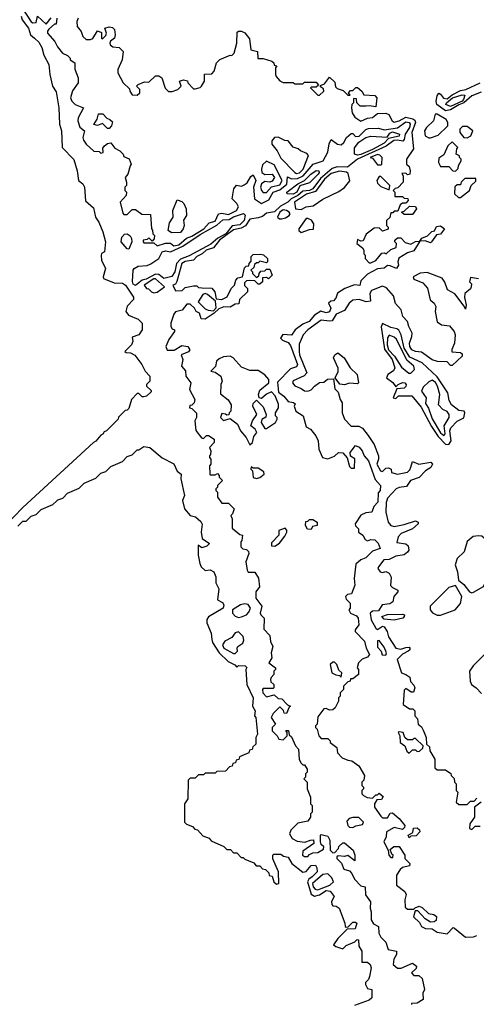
# Model space of a CAD drawing. Extents: x 2889633 to 3052318, y 540750 to 918690.
# Tile 609 of 656: x 2978506 to 2981261, y 845135 to 851076. Entities that reach past the tile are written whole.
import ezdxf

# ---------------------------------------------------------------- set-up
doc = ezdxf.new("R2010")
doc.units = 0

msp = doc.modelspace()

# ---------------------------------------------------------------- linework, layer by layer
at = {"layer": '0CON02XD'}
for points in [[(2978514.2, 851155), (2978575, 851063.3), (2978585, 851057.5), (2978605, 851060), (2978612.5, 851097.5), (2978665, 851050), (2978695, 851087.5)], [(2978515, 851097.5), (2978521.2, 851075), (2978558, 851025), (2978571.2, 850985), (2978594.4, 850964.4), (2978620.3, 850940.3), (2978638.9, 850908.9), (2978651.2, 850861.2), (2978681.2, 850805), (2978686.7, 850745), (2978703.8, 850675), (2978725, 850640), (2978742, 850545), (2978745.8, 850445), (2978757.5, 850405), (2978761.2, 850305), (2978831.7, 850231.7), (2978852.5, 850165), (2978860, 850105), (2978887.5, 850085), (2978896.4, 850066.4), (2978903, 849983), (2978950.7, 849940.7), (2978963.3, 849885), (2978983.3, 849855), (2979006.4, 849796.4), (2979022.5, 849735), (2979017.5, 849675), (2979000, 849665), (2978997, 849653), (2978998.8, 849625), (2979022.5, 849575), (2979008.8, 849525), (2979011.2, 849515), (2979075, 849488.6), (2979125.9, 849485.9), (2979143.9, 849473.9), (2979177, 849427), (2979191.7, 849401.7), (2979191.7, 849388.3), (2979155, 849346.7), (2979145.8, 849315), (2979162.8, 849292.8), (2979219.8, 849269.8), (2979243.8, 849245), (2979244.2, 849205), (2979224.5, 849175.5), (2979185, 849160), (2979187.5, 849135), (2979180, 849115), (2979140, 849075), (2979148.3, 849068.3), (2979175, 849066.7), (2979201.4, 849051.4), (2979242.5, 848995), (2979262.5, 848955), (2979290, 848925), (2979290, 848895), (2979270, 848875), (2979270, 848865), (2979298.3, 848838.3), (2979298.3, 848831.7), (2979270, 848805), (2979255, 848800), (2979245, 848800), (2979225, 848820), (2979215, 848820), (2979180, 848785), (2979165, 848730), (2979155, 848720), (2979141.7, 848718.3), (2979101.7, 848678.3), (2979100, 848665), (2979030, 848595), (2979015, 848590), (2979007.5, 848575), (2978995, 848570), (2978965, 848532.5), (2978950, 848525), (2978525, 848132.5), (2978415, 848020)], [(2978730, 851085), (2978725, 851050), (2978715, 851050), (2978681.7, 851018.3), (2978672.5, 851007.5), (2978672.5, 850995), (2978717.5, 850945), (2978733, 850913), (2978763.6, 850873.6), (2978795, 850860), (2978810, 850845), (2978810, 850835), (2978837.5, 850815), (2978838.3, 850778.3), (2978857.5, 850725), (2978857.5, 850695), (2978823.3, 850646.7), (2978812.5, 850605), (2978820, 850585), (2978840, 850565), (2978890, 850545), (2978858, 850485), (2978855.6, 850465), (2978868.1, 850428.1), (2978896, 850406), (2978886.2, 850365), (2978890.3, 850350.3), (2978905.8, 850325.8), (2978953.6, 850283.6), (2978985, 850280), (2978995, 850270), (2979010, 850275), (2979008.3, 850301.7), (2979017.5, 850315), (2979035, 850330), (2979055, 850332.5), (2979080.7, 850300.7), (2979110, 850285), (2979130, 850265), (2979135, 850250), (2979166.4, 850236.4), (2979177.5, 850205), (2979172.5, 850195), (2979157.5, 850145), (2979142.5, 850125), (2979150, 850095), (2979150, 850075), (2979140, 850065), (2979140, 850045), (2979150, 850035), (2979147.5, 850015), (2979112.5, 849975), (2979128.3, 849908.3), (2979135, 849900), (2979155, 849900), (2979185, 849930), (2979205, 849930), (2979243, 849903), (2979295, 849900), (2979300, 849815), (2979307, 849807), (2979310, 849785), (2979320, 849775), (2979317, 849753), (2979305, 849740), (2979285, 849760), (2979275, 849750), (2979250, 849745), (2979250, 849735), (2979255, 849730), (2979315, 849730), (2979335, 849712.5), (2979385, 849727.5), (2979415, 849727.5), (2979435, 849712), (2979465, 849717.1), (2979512.5, 849757.5), (2979545, 849769.2), (2979616.2, 849815), (2979649.3, 849850.7), (2979685, 849860), (2979705.9, 849904.1), (2979725, 849908), (2979765, 849900.8), (2979813.3, 849925), (2979826.4, 849946.4), (2979816.4, 849966.4), (2979787.5, 849995), (2979797.5, 850055), (2979813, 850077), (2979845, 850072.5), (2979860.7, 850079.3), (2979878, 850092), (2979900.7, 850129.3), (2979915, 850140), (2979930, 850105), (2979916.2, 850065), (2979922.5, 849995), (2979965, 849966.2), (2980009.7, 849990.3), (2980035, 850036), (2980075, 850050), (2980117, 850083), (2980121.7, 850128.3), (2980146.4, 850116.4), (2980181.7, 850118.3), (2980215.4, 850134.6), (2980276.7, 850205), (2980336.7, 850225), (2980365, 850277.5), (2980372.9, 850327.1), (2980385, 850352.5), (2980422.5, 850325), (2980445, 850321.2), (2980462.5, 850335), (2980477.5, 850365), (2980505, 850390), (2980515, 850390), (2980532, 850372), (2980555, 850372.5), (2980595, 850413.3), (2980610.7, 850419.3), (2980671.7, 850421.7), (2980705, 850412), (2980785, 850424.2), (2980835, 850459.4), (2980856, 850455), (2980861.4, 850445), (2980858.5, 850425), (2980831.9, 850385), (2980825.7, 850354.3), (2980817, 850343), (2980785, 850349.5), (2980763.4, 850346.6), (2980717.2, 850312.8), (2980544.6, 850235.4), (2980484.5, 850185.5), (2980422.1, 850187.9), (2980390.7, 850179.3), (2980321.3, 850118.7), (2980275.3, 850054.7), (2980255, 850045.6), (2980215, 850042.2), (2980184, 850016), (2980143.7, 849996.3), (2980124.3, 849975.7), (2980079.3, 849950.7), (2980042.4, 849917.6), (2979995, 849908), (2979970.5, 849889.5), (2979945, 849880), (2979895, 849872), (2979867.5, 849832.5), (2979841.9, 849818.1), (2979795, 849808.6), (2979710.6, 849745), (2979675, 849700), (2979630, 849685), (2979607.5, 849662.5), (2979575, 849648), (2979554.2, 849625.8), (2979503.2, 849616.8), (2979484, 849605), (2979453.8, 849496.2), (2979445, 849480), (2979430, 849475), (2979445, 849440), (2979487, 849443), (2979505, 849460), (2979555, 849470), (2979575, 849470), (2979585, 849460), (2979605, 849457.5), (2979665, 849456.7), (2979683.3, 849435), (2979691.7, 849391.7), (2979725, 849387.5), (2979757.5, 849405), (2979782.5, 849455), (2979802.5, 849475), (2979810, 849505), (2979821.7, 849518.3), (2979850, 849525), (2979861.7, 849578.3), (2979871.7, 849588.3), (2979888.3, 849591.7), (2979890, 849605), (2979901.7, 849618.3), (2979901.7, 849648.3), (2979915, 849660), (2979961.7, 849661.7), (2979977.5, 849657.5), (2980000, 849635), (2980000, 849615), (2979995, 849610), (2979955, 849620), (2979945, 849610), (2979935, 849610), (2979921.7, 849598.3), (2979918.3, 849581.7), (2979900, 849565), (2979910, 849555), (2979910, 849545), (2979935, 849520), (2979948.3, 849531.7), (2979950, 849545), (2979961.7, 849558.3), (2979985, 849560), (2979995, 849570), (2980015, 849570), (2980030, 849535), (2980007, 849513), (2979995, 849520), (2979971.7, 849518.3), (2979970, 849495), (2979955, 849480), (2979945, 849480), (2979931.7, 849491.7), (2979925, 849500), (2979895, 849502.5), (2979875, 849500), (2979861.7, 849488.3), (2979861.7, 849471.7), (2979880, 849455), (2979880, 849435), (2979831.7, 849388.3), (2979828.3, 849361.7), (2979805, 849360), (2979775, 849342.5), (2979737, 849343), (2979708.3, 849331.7), (2979680, 849305), (2979625, 849270), (2979601.7, 849271.7), (2979590, 849305), (2979570, 849315), (2979560, 849335), (2979535, 849360), (2979515, 849360), (2979486.1, 849323.9), (2979445, 849312.5), (2979435, 849300), (2979417.5, 849245), (2979417.5, 849225), (2979425, 849210), (2979440, 849205), (2979440, 849195), (2979405, 849147.5), (2979387.5, 849105), (2979395, 849082.5), (2979437, 849083), (2979485, 849110), (2979520, 849105), (2979532.5, 849085), (2979525, 849072.5), (2979480, 849055), (2979490, 849025), (2979482.5, 848985), (2979507, 848957), (2979507.5, 848925), (2979537.5, 848885), (2979530, 848845), (2979562.5, 848785), (2979557.5, 848765), (2979545, 848750), (2979531.7, 848748.3), (2979530, 848735), (2979545, 848730), (2979571.7, 848701.7), (2979572.5, 848675), (2979562.5, 848655), (2979568.3, 848598.3), (2979603, 848553), (2979615, 848550), (2979633, 848567), (2979645, 848567.5), (2979680, 848545), (2979680, 848525), (2979650, 848495), (2979660, 848475), (2979657, 848453), (2979650, 848445), (2979650, 848435), (2979660, 848425), (2979660, 848395), (2979650, 848385), (2979652.5, 848335), (2979655, 848330), (2979685, 848330), (2979698.3, 848338.3), (2979710, 848325), (2979710, 848315), (2979730, 848295), (2979700, 848265), (2979700, 848255), (2979690, 848245), (2979690, 848235), (2979700, 848225), (2979700, 848195), (2979725, 848160), (2979765, 848160), (2979800, 848125), (2979790, 848095), (2979780, 848085), (2979787.5, 848065), (2979788.3, 848008.3), (2979835, 847970), (2979850, 847965), (2979847, 847933), (2979840, 847925), (2979840, 847895), (2979853, 847883), (2979875, 847880), (2979887, 847867), (2979887.5, 847855), (2979870, 847805), (2979877.5, 847755), (2979885, 847742.5), (2979925, 847742.5), (2979946.4, 847706.4), (2979952.5, 847655), (2979930, 847625), (2979930, 847585), (2979967, 847537), (2979957.5, 847495), (2979960, 847485), (2979980, 847465), (2979978.3, 847398.3), (2980015, 847360), (2980020, 847325), (2980032.5, 847295), (2980022.5, 847255), (2980027.5, 847225), (2980010, 847195), (2980050, 847165), (2980050, 847155), (2980040, 847145), (2980040, 847125), (2980023, 847107), (2980020, 847095), (2980021.7, 847081.7), (2980040, 847065), (2980040, 847045), (2980035, 847040), (2979975, 847040), (2979970, 847035), (2979972.5, 847015), (2979995, 846990), (2980041.7, 847001.7), (2980065, 846980), (2980088.3, 846978.3), (2980121.7, 846941.7), (2980140, 846935), (2980131.7, 846928.3), (2980115, 846890), (2980101.7, 846891.7), (2980098.3, 846908.3), (2980075, 846930), (2980035, 846890), (2980022.5, 846865), (2980050, 846825), (2980030, 846805), (2980030, 846785), (2980060, 846755), (2980070, 846735), (2980095, 846730), (2980120, 846755), (2980120, 846775), (2980111.7, 846788.3), (2980128.3, 846788.3), (2980131.7, 846761.7), (2980145, 846750), (2980170, 846695), (2980187.5, 846675), (2980193, 846613), (2980205, 846590), (2980215, 846580), (2980225, 846580), (2980240, 846555), (2980240, 846535), (2980230, 846525), (2980230, 846505), (2980220, 846495), (2980240, 846475), (2980240, 846435), (2980260, 846385), (2980260, 846345), (2980270, 846335), (2980270, 846295), (2980260, 846285), (2980260, 846265), (2980245, 846240), (2980185, 846227.5), (2980141.2, 846185), (2980134.1, 846164.1), (2980150, 846135), (2980179.5, 846119.5), (2980226.2, 846113.8), (2980260, 846125)], [(2978857.5, 851085), (2978850, 851065), (2978853.3, 851035), (2978877.5, 851005), (2978887.5, 850975), (2978907, 850957), (2978933, 850957), (2978946.4, 850963.6), (2978975, 851010), (2978998.3, 850998.3), (2979000, 850965), (2979005, 850960), (2979025, 850980), (2979030, 850995), (2979020, 851025), (2979045, 851032.5), (2979065, 851030), (2979077, 851017), (2979082.5, 850985), (2979077.5, 850965), (2979053.6, 850946.4), (2979050, 850935), (2979052.5, 850925), (2979067, 850913), (2979105, 850907.5), (2979130, 850885), (2979123.3, 850835), (2979097.5, 850775), (2979097.5, 850755), (2979130, 850695), (2979168.3, 850658.3), (2979170, 850645), (2979185, 850622.5), (2979215, 850620), (2979230, 850635), (2979230, 850655), (2979210, 850675), (2979220, 850685), (2979258.3, 850701.7), (2979285, 850700), (2979325, 850737.5), (2979345, 850737.5), (2979362.5, 850725), (2979383, 850663), (2979403, 850643), (2979426.4, 850643.6), (2979460, 850655), (2979480, 850675), (2979470, 850705), (2979495, 850712.5), (2979518.3, 850708.3), (2979520, 850695), (2979555, 850660), (2979565, 850660), (2979595, 850667.5), (2979602.5, 850675), (2979620, 850705), (2979621.7, 850748.3), (2979665, 850750), (2979680, 850765), (2979693.3, 850815), (2979713.6, 850836.4), (2979775, 850862.5), (2979785, 850860), (2979800, 850875), (2979816.7, 850935), (2979818.3, 851001.7), (2979825, 851007.5), (2979845, 851007.5), (2979865, 850997.5), (2979891.7, 850961.7), (2979900, 850895), (2979940, 850885), (2979941.7, 850841.7), (2979975, 850842.5), (2980026.4, 850826.4), (2980040, 850815), (2980041.7, 850801.7), (2980058.3, 850798.3), (2980050, 850785), (2980050, 850745), (2980053, 850733), (2980075, 850707.5), (2980095, 850697.5), (2980155, 850697.5), (2980165, 850690), (2980215, 850690), (2980225, 850700), (2980295, 850700), (2980308.3, 850681.7), (2980295, 850670), (2980265, 850670), (2980260, 850665), (2980305, 850620), (2980315, 850620), (2980340, 850645), (2980338.3, 850658.3), (2980321.7, 850671.7), (2980321.7, 850678.3), (2980345, 850690), (2980375, 850730), (2980408.3, 850698.3), (2980411.7, 850671.7), (2980421.7, 850661.7), (2980458.3, 850648.3), (2980485, 850620), (2980500, 850620), (2980490, 850635), (2980501.7, 850648.3), (2980515, 850650), (2980535, 850667.5), (2980545, 850667.5), (2980570, 850645), (2980583, 850623), (2980648.3, 850618.3), (2980660, 850605), (2980655, 850550), (2980616.7, 850556.7), (2980596.1, 850553.9), (2980560, 850555), (2980540, 850575), (2980538.3, 850598.3), (2980520, 850600), (2980520, 850575), (2980510, 850565), (2980507.5, 850545), (2980512.5, 850515), (2980528.3, 850488.3), (2980563.8, 850463.8), (2980605, 850481.2), (2980634, 850486), (2980665, 850510), (2980715, 850512.5), (2980732.5, 850505), (2980752.5, 850465), (2980765, 850457.5), (2980795, 850466), (2980835, 850488), (2980878, 850478), (2980890, 850470), (2980893.8, 850455), (2980872, 850395), (2980883, 850297), (2980840, 850235), (2980840, 850205), (2980855, 850190), (2980862.5, 850165), (2980860, 850145), (2980845, 850140), (2980835, 850150), (2980811.7, 850148.3), (2980820, 850135), (2980820, 850095), (2980788.3, 850061.7), (2980771.7, 850058.3), (2980760, 850045), (2980770, 850035), (2980770, 850010), (2980815, 850010), (2980825, 850000), (2980848.3, 849998.3), (2980850, 849985), (2980835, 849970), (2980815, 849970), (2980801.7, 849958.3), (2980788.3, 849921.7), (2980765, 849920), (2980758.3, 849911.7), (2980745, 849910), (2980738.3, 849881.7), (2980720, 849865), (2980720, 849835), (2980730, 849825), (2980728.3, 849811.7), (2980695, 849800), (2980675, 849820), (2980645, 849817.5), (2980597, 849783), (2980578.3, 849741.7), (2980565, 849740), (2980545, 849750), (2980540, 849725), (2980575, 849700), (2980582.5, 849685), (2980583, 849663), (2980590, 849655), (2980590, 849635), (2980615, 849610), (2980625, 849610), (2980655, 849622.5), (2980691.7, 849668.3), (2980705, 849670), (2980717, 849663), (2980745, 849690), (2980778.3, 849701.7), (2980780, 849725), (2980770, 849735), (2980770, 849745), (2980785, 849760), (2980805, 849760), (2980831.7, 849731.7), (2980865, 849722.5), (2980895, 849737.5), (2980920, 849740), (2980931.7, 849758.3), (2980967, 849773), (2980991.7, 849798.3), (2981008.3, 849801.7), (2981021.7, 849828.3), (2981045, 849832.5), (2981070, 849815), (2981045, 849782.5), (2981021.7, 849778.3), (2980990, 849735), (2980985, 849730), (2980951.7, 849741.7), (2980920, 849740), (2980885, 849682.5), (2980845, 849670), (2980793.6, 849636.4), (2980787.5, 849615), (2980792.5, 849595), (2980780, 849575), (2980741.7, 849591.7), (2980725, 849592.5), (2980705, 849577.5), (2980665, 849573.3), (2980605, 849540), (2980577.5, 849515), (2980565, 849500), (2980558.3, 849471.7), (2980525, 849476.7), (2980467.5, 849455), (2980424.1, 849425.9), (2980412.5, 849395), (2980399.3, 849380.7), (2980383, 849377), (2980370, 849365), (2980382.5, 849335), (2980375, 849312.5), (2980355, 849306.7), (2980323, 849317), (2980285, 849292.5), (2980252.5, 849255), (2980215, 849240), (2980167.5, 849205), (2980145, 849172.5), (2980093, 849177), (2980080, 849155), (2980091.7, 849141.7), (2980125, 849127.5), (2980140.7, 849110.7), (2980182.5, 848995), (2980175, 848982.5), (2980140.5, 848969.5), (2980061.7, 848888.3), (2980068.3, 848828.3), (2980100, 848805), (2980125, 848772.5), (2980157, 848767), (2980168.3, 848758.3), (2980162.5, 848745), (2980172.5, 848715), (2980216.1, 848686.1), (2980235, 848620), (2980260, 848605), (2980292.5, 848565), (2980307.5, 848535), (2980310, 848485), (2980332.5, 848435), (2980365, 848426.7), (2980405, 848442.5), (2980430, 848465), (2980455, 848462.5), (2980481.7, 848431.7), (2980495, 848380), (2980505, 848370), (2980525, 848370), (2980527, 848427), (2980501.7, 848441.7), (2980500, 848465), (2980532.5, 848507.5), (2980555, 848496.7), (2980572.5, 848475), (2980583.9, 848443.9), (2980610, 848415), (2980651.2, 848301.2), (2980682.5, 848265), (2980680, 848235), (2980668.3, 848221.7), (2980666.7, 848165), (2980641.7, 848138.3), (2980630, 848105), (2980595, 848100), (2980565, 848087.5), (2980530, 848035), (2980531.7, 848021.7), (2980550, 848005), (2980550, 847985), (2980576.4, 847966.4), (2980590.7, 847940.7), (2980605, 847932.5), (2980625, 847940), (2980648.3, 847938.3), (2980668.3, 847918.3), (2980680, 847885), (2980635, 847870), (2980595, 847830), (2980565, 847817.5), (2980535, 847790), (2980523.3, 847705), (2980527.5, 847665), (2980508.3, 847611.7), (2980483, 847607), (2980472.5, 847595), (2980475, 847580), (2980500, 847555), (2980500, 847525), (2980492.5, 847515), (2980502.5, 847495), (2980538.3, 847478.3), (2980548.8, 847465), (2980552.5, 847425), (2980530, 847395), (2980530, 847385), (2980585.8, 847325.8), (2980596.7, 847285), (2980617.5, 847245), (2980605, 847230), (2980573, 847217), (2980550, 847195), (2980542.5, 847165), (2980550, 847155), (2980550, 847125), (2980515, 847100), (2980501.7, 847098.3), (2980500, 847085), (2980485, 847080), (2980460, 847055), (2980460, 847035), (2980440, 847015), (2980440, 846995), (2980430, 846985), (2980430, 846965), (2980410, 846925)], [(2981075, 850526.2), (2981023.3, 850565), (2981018.8, 850585), (2981024.1, 850615.9), (2981035, 850632.5), (2981045, 850627.5), (2981062.2, 850602.2), (2981085, 850597.8), (2981115, 850622.5), (2981165, 850648), (2981197.5, 850655), (2981285, 850694.4)], [(2981290.4, 850639.6), (2981233.8, 850616.2), (2981185.8, 850575), (2981155, 850563.5), (2981105, 850532.9), (2981075, 850526.2)], [(2981105, 850552.1), (2981078, 850565), (2981081.2, 850575), (2981118.1, 850605), (2981175, 850622.5), (2981191.7, 850621.7), (2981184.4, 850595), (2981175.2, 850584.8), (2981105, 850552.1)], [(2979045, 850420), (2979035, 850420), (2979005, 850450), (2978975, 850437.5), (2978953.3, 850443.3), (2978973.3, 850476.7), (2978981.7, 850508.3), (2979008.3, 850508.3), (2979031.7, 850481.7), (2979050, 850475), (2979065, 850460), (2979060, 850435), (2979045, 850420)], [(2980975, 850362.5), (2980985, 850363.3), (2981030.7, 850379.3), (2981090, 850435), (2981090, 850455), (2981080, 850475), (2981025, 850506.7), (2981013.6, 850506.4), (2981003.2, 850466.8), (2980960, 850425), (2980947.5, 850405), (2980952.5, 850375), (2980975, 850362.5)], [(2981205, 850363.3), (2981227.5, 850375), (2981240, 850405), (2981205, 850432.5), (2981178.3, 850431.7), (2981162.5, 850415), (2981162.5, 850395), (2981186.4, 850366.4), (2981205, 850363.3)], [(2980175, 850148.8), (2980195, 850152.5), (2980217.1, 850175), (2980247.5, 850257.5), (2980238.3, 850268.3), (2980200, 850285), (2980187, 850297), (2980155, 850307.5), (2980126, 850346), (2980105, 850348), (2980065, 850368), (2980043.3, 850365), (2980027.5, 850345), (2980027.5, 850325), (2980058.8, 850285), (2980080.6, 850240.6), (2980165, 850153.8), (2980175, 850148.8)], [(2980545, 850258.6), (2980526.7, 850265), (2980526.1, 850303.9), (2980553, 850337), (2980595, 850366), (2980625, 850373.8), (2980722.5, 850367.5), (2980739.1, 850390.9), (2980755, 850398.6), (2980796.7, 850385), (2980795, 850373.8), (2980730.7, 850359.3), (2980705, 850331.4), (2980635, 850292.5), (2980565, 850262.9), (2980545, 850258.6)], [(2981135, 850162.5), (2981151.7, 850178.3), (2981153, 850197), (2981170, 850225), (2981170, 850235), (2981160, 850245), (2981160, 850255), (2981140, 850265), (2981143, 850297), (2981150, 850305), (2981115, 850340), (2981090, 850315), (2981065, 850260), (2981035, 850240), (2981032.5, 850215), (2981045, 850190), (2981095, 850190), (2981120, 850165), (2981135, 850162.5)], [(2980685, 850200), (2980690, 850205), (2980692.5, 850245), (2980678.3, 850258.3), (2980665, 850263.3), (2980620, 850245), (2980635, 850240), (2980665, 850200), (2980685, 850200)], [(2979995, 850033.3), (2980025, 850067.5), (2980075, 850080), (2980088.6, 850105), (2980041.2, 850201.2), (2979995, 850222.5), (2979970.5, 850199.5), (2979964, 850175), (2979966.2, 850155), (2979985, 850142), (2980030, 850145), (2980043.3, 850125), (2980028.3, 850101.7), (2980015, 850096.7), (2979985, 850100), (2979964.2, 850085), (2979958, 850065), (2979963.8, 850045), (2979975, 850033.3), (2979995, 850033.3)], [(2980155, 850024.4), (2980120, 850025), (2980117.5, 850035), (2980125, 850042.5), (2980185, 850086.7), (2980224.1, 850105.9), (2980263.3, 850145), (2980295, 850166.7), (2980310, 850165), (2980312.5, 850155), (2980306.7, 850145), (2980255, 850092.5), (2980197, 850073), (2980177.5, 850035), (2980155, 850024.4)], [(2980205, 849930), (2980233.6, 849946.4), (2980276.1, 849953.9), (2980335, 849993.3), (2980430.7, 850039.3), (2980466.2, 850063.8), (2980497, 850103), (2980488.3, 850148.3), (2980477.1, 850157.1), (2980435, 850162.9), (2980385, 850147.5), (2980345, 850114), (2980290.9, 850039.1), (2980235.8, 850024.2), (2980163.8, 849975), (2980170, 849935), (2980205, 849930)], [(2980735, 850050), (2980740, 850075), (2980685, 850130), (2980675, 850130), (2980660, 850105), (2980665, 850090), (2980685, 850070), (2980735, 850050)], [(2981165, 850002.5), (2981220, 850045), (2981230, 850075), (2981258.3, 850101.7), (2981258.3, 850118.3), (2981191.2, 850118.8), (2981170, 850095), (2981165, 850080), (2981145, 850080), (2981131.7, 850068.3), (2981130, 850025), (2981153, 850003), (2981165, 850002.5)], [(2979420.7, 849790.7), (2979402.5, 849805), (2979409.5, 849850.5), (2979432.5, 849885), (2979430, 849925), (2979455, 849990), (2979485, 849980), (2979497, 849967), (2979510, 849935), (2979512.5, 849895), (2979493.6, 849866.4), (2979497.5, 849835), (2979492.5, 849815), (2979475, 849792.5), (2979420.7, 849790.7)], [(2980085, 849874), (2980109.5, 849880.5), (2980132.5, 849895), (2980137.5, 849905), (2980132.5, 849915), (2980115.9, 849925.9), (2980095, 849929.2), (2980075, 849915.8), (2980061.2, 849885), (2980074.1, 849874.1), (2980085, 849874)], [(2980875, 849900), (2980825, 849900), (2980810, 849915), (2980825, 849920), (2980858.3, 849951.7), (2980895, 849950), (2980900, 849935), (2980875, 849900)], [(2979205, 849473.3), (2979190.5, 849480.5), (2979185.9, 849495.9), (2979190, 849565), (2979196.7, 849575), (2979220.3, 849589.7), (2979275, 849593.6), (2979297.4, 849602.6), (2979345.7, 849635), (2979365, 849676.2), (2979385, 849681.2), (2979415, 849675.7), (2979490.7, 849709.3), (2979595, 849780), (2979695, 849835.6), (2979731.2, 849868.8), (2979769.7, 849870.3), (2979795, 849887.1), (2979856.2, 849906.2), (2979866.2, 849896.2), (2979860.6, 849865), (2979835, 849838.9), (2979787.8, 849832.2), (2979749.1, 849785), (2979701.6, 849758.4), (2979658.6, 849721.4), (2979528.5, 849651.5), (2979475, 849631.1), (2979451.4, 849605), (2979441.4, 849555), (2979424.2, 849525.8), (2979375, 849514.3), (2979345, 849538), (2979325, 849541.5), (2979269.5, 849510.5), (2979245, 849504.4), (2979205, 849473.3)], [(2980205, 849792.5), (2980255, 849810), (2980278.3, 849811.7), (2980280, 849845), (2980266.4, 849866.4), (2980245, 849877.5), (2980233.6, 849876.4), (2980190, 849815), (2980190, 849805), (2980205, 849792.5)], [(2979165, 849692.5), (2979153.6, 849693.6), (2979117.5, 849735), (2979122.5, 849765), (2979137.5, 849782.5), (2979155, 849783.3), (2979171.7, 849771.7), (2979181.2, 849755), (2979183.3, 849735), (2979165, 849692.5)], [(2979315, 849427.5), (2979335, 849432.5), (2979380, 849465), (2979325, 849513.3), (2979315, 849513.3), (2979257.5, 849475), (2979270, 849455), (2979282.5, 849452.5), (2979300, 849435), (2979315, 849427.5)], [(2981190.7, 849400.7), (2981200, 849355), (2981195, 849330), (2981188.3, 849348.3), (2981131.7, 849421.7), (2981086.4, 849446.4), (2981071.7, 849491.7), (2981055, 849517.5), (2980965, 849550), (2980923, 849547), (2980880, 849525), (2980885, 849510), (2980938.3, 849488.3), (2980965.7, 849455.7), (2980983.3, 849385), (2981007.5, 849365), (2981016.4, 849346.4), (2981012.5, 849315), (2981023.9, 849253.9), (2981050, 849235), (2981098.3, 849228.3), (2981126.7, 849195), (2981132.5, 849175), (2981130, 849125), (2981113, 849087), (2981113, 849073), (2981165, 849067.5), (2981175, 849060), (2981176.7, 849045), (2981115, 848990), (2981105, 848990), (2981085, 849012.5), (2981027, 849013), (2980995, 849023.8), (2980929.5, 849069.5), (2980893.2, 849073.2), (2980872.5, 849085), (2980860.8, 849105), (2980858, 849125), (2980872.5, 849165), (2980873.3, 849185), (2980853.3, 849225), (2980845.9, 849255.9), (2980817.5, 849285), (2980806.7, 849325), (2980773, 849363), (2980760.5, 849410.5), (2980718.8, 849458.8), (2980695, 849468.8), (2980628.3, 849441.7), (2980618, 849425), (2980622.5, 849377.5), (2980596.2, 849373.8), (2980555, 849388.8), (2980515, 849383.3), (2980494.2, 849365.8), (2980465, 849321.2), (2980415, 849298.8), (2980390.5, 849259.5), (2980375, 849256.2), (2980325, 849264.2), (2980244.4, 849205.6), (2980215.8, 849174.2), (2980192.5, 849117.5), (2980191.4, 849075), (2980194.3, 849055), (2980238.8, 848945), (2980222.7, 848927.3), (2980155, 848897.5), (2980152.5, 848885), (2980165, 848867.5), (2980205, 848851.2), (2980225, 848836.2), (2980245, 848834), (2980265, 848843.8), (2980284.1, 848865.9), (2980315, 848887.5), (2980341.7, 848888.3), (2980363, 848907), (2980398.3, 848908.3), (2980408.3, 848848.3), (2980428.3, 848828.3), (2980440, 848785), (2980452.5, 848765), (2980450.8, 848705), (2980465.8, 848665), (2980505, 848623.8), (2980553, 848623), (2980575, 848612.5), (2980608.3, 848568.3), (2980645, 848512.5), (2980670, 848445), (2980671.2, 848425), (2980661.2, 848395), (2980682.5, 848355), (2980695, 848350), (2980715, 848370), (2980731.7, 848371.7), (2980747.5, 848365), (2980750, 848345), (2980785, 848333.3), (2980845, 848346), (2980860.5, 848359.5), (2980866.4, 848376.4), (2980875, 848410), (2980915, 848394), (2980986.4, 848406.4), (2980997.5, 848395), (2980987.5, 848375), (2980955, 848353.3), (2980915.7, 848314.3), (2980864.2, 848295.8), (2980840.7, 848259.3), (2980795, 848253.3), (2980777.5, 848245), (2980725, 848190), (2980716.4, 848163.6), (2980716, 848105), (2980730, 848045), (2980745, 848023.3), (2980765, 848018.8), (2980825, 848030), (2980895, 848052.5), (2980910, 848045), (2980910, 848035), (2980875, 848003.3), (2980807.5, 847975), (2980788.8, 847955), (2980781.7, 847921.7), (2980835, 847913.3), (2980850.7, 847900.7), (2980853.3, 847875), (2980845, 847862.5), (2980825, 847847.5), (2980775, 847840), (2980735, 847820), (2980703.9, 847816.1), (2980670, 847775), (2980667.5, 847765), (2980680, 847745), (2980695, 847740), (2980715, 847746.7), (2980735, 847737.5), (2980747, 847713), (2980743, 847663), (2980755, 847650), (2980787.5, 847635), (2980787.5, 847625), (2980762.5, 847595), (2980757, 847563), (2980739.3, 847550.7), (2980693.9, 847546.1), (2980670, 847510), (2980635, 847507.5), (2980620, 847495), (2980627.5, 847455), (2980653.9, 847403.9), (2980665, 847397.5), (2980695, 847417.5), (2980705, 847412.5), (2980723.3, 847385), (2980732, 847352), (2980775, 847283.3), (2980805, 847277.5), (2980835, 847287.5), (2980855, 847290), (2980860, 847285), (2980860, 847275), (2980850, 847265), (2980815, 847247.5), (2980782.5, 847215), (2980810, 847135), (2980836.1, 847126.1), (2980859.3, 847109.3), (2980863, 847083), (2980885, 847060), (2980890, 847045), (2980881.7, 847018.3), (2980868.3, 847018.3), (2980835, 847040), (2980825, 847030), (2980820, 846945), (2980858.3, 846918.3), (2980877.5, 846917.5), (2980890, 846905), (2980890, 846875), (2980907, 846857), (2980910, 846825), (2980929.3, 846809.3), (2980942.5, 846785), (2980957.5, 846745), (2980960, 846705), (2980978.3, 846688.3), (2980980, 846665), (2981010, 846615), (2981011.7, 846561.7), (2981025, 846550), (2981075, 846550), (2981108.3, 846528.3), (2981110, 846515), (2981127, 846497), (2981130, 846475), (2981140, 846465), (2981140, 846425), (2981150, 846415), (2981140, 846355), (2981155, 846340), (2981205, 846340), (2981225, 846360), (2981248.3, 846361.7), (2981265, 846380)], [(2981275, 849512.5), (2981225, 849520), (2981220, 849495), (2981231.7, 849481.7), (2981230, 849465), (2981225, 849452.5), (2981192.5, 849425), (2981190.7, 849400.7)], [(2979675, 849320), (2979691.7, 849338.3), (2979687.5, 849377.5), (2979638.3, 849418.3), (2979625, 849423.3), (2979611.7, 849418.3), (2979583, 849373), (2979625, 849332.5), (2979643, 849323), (2979675, 849320)], [(2981095, 848514), (2981109.2, 848535), (2981101.4, 848595), (2981107, 848613), (2981145, 848653.3), (2981185, 848673.3), (2981192.5, 848705), (2981187.5, 848715), (2981155, 848717.5), (2981112.1, 848752.1), (2981097.7, 848777.7), (2981090, 848825), (2981025, 848922), (2980935, 849005.7), (2980859.6, 849039.6), (2980825.4, 849095), (2980807.5, 849175), (2980792.7, 849202.7), (2980781.7, 849211.7), (2980745, 849218.8), (2980695, 849242.5), (2980686.2, 849223.8), (2980708, 849088), (2980752.9, 849025), (2980768.8, 848975), (2980762, 848958), (2980727.5, 848935), (2980720, 848915), (2980758, 848888), (2980775, 848860), (2980790, 848875), (2980815, 848886.7), (2980830, 848885), (2980837.5, 848875), (2980836.1, 848863.9), (2980825, 848853.3), (2980781.7, 848848.3), (2980760, 848795), (2980775, 848790), (2980792.5, 848807.5), (2980872.5, 848807.5), (2980928.7, 848738.7), (2980991.5, 848621.5), (2981031.1, 848561.1), (2981075, 848516), (2981095, 848514)], [(2980865, 848942.5), (2980887.5, 848965), (2980883.3, 848985), (2980842.4, 849022.4), (2980779.1, 849149.1), (2980765, 849161.2), (2980735, 849172.5), (2980724.3, 849155.7), (2980723.5, 849115), (2980730.6, 849085), (2980767.1, 849045), (2980808.8, 848978.8), (2980853.9, 848943.9), (2980865, 848942.5)], [(2979895, 848510), (2979910, 848525), (2979918.3, 848561.7), (2979937.5, 848585), (2979926.4, 848606.4), (2979900, 848625), (2979910, 848655), (2979937.5, 848695), (2979912.5, 848745), (2979915, 848760), (2979935, 848780), (2979975, 848740), (2979992.5, 848695), (2979991.7, 848678.3), (2979967, 848663), (2979962.5, 848645), (2979985, 848610), (2979995, 848610), (2980050, 848645), (2980060, 848665), (2980060, 848675), (2980050, 848685), (2980050, 848705), (2980067.5, 848735), (2980066.4, 848756.4), (2980047, 848807), (2980025, 848830), (2979995, 848817.5), (2979965, 848790), (2979950, 848795), (2979947.5, 848815), (2979955, 848840), (2980010, 848885), (2980010, 848905), (2979985, 848932.5), (2979945, 848960), (2979895, 848960), (2979845, 848980), (2979793.3, 849035), (2979775.9, 849045.9), (2979735, 849041.2), (2979709.3, 849030.7), (2979693.6, 849016.4), (2979687, 848983), (2979660, 848955), (2979685, 848950), (2979720, 848925), (2979727.5, 848895), (2979720, 848875), (2979718.3, 848818.3), (2979763, 848783), (2979781.7, 848751.7), (2979780, 848715), (2979770, 848705), (2979768.3, 848691.7), (2979755, 848690), (2979747, 848697), (2979725, 848700), (2979717.5, 848675), (2979735, 848657.5), (2979775, 848670), (2979820, 848635), (2979837.5, 848595), (2979872.5, 848555), (2979895, 848510)], [(2980465, 848872.5), (2980437, 848877), (2980410, 848915), (2980427, 848953), (2980427, 848973), (2980400, 849035), (2980407.5, 849055), (2980425, 849066.2), (2980463.3, 849035), (2980500, 848975), (2980542.5, 848935), (2980550, 848885), (2980545, 848880), (2980495, 848882.5), (2980465, 848872.5)], [(2981065, 848566.7), (2981073.6, 848576.4), (2981068, 848625), (2981096.7, 848675), (2981097.5, 848695), (2981085, 848712.5), (2981060, 848725), (2981033, 848753), (2981040, 848815), (2981027.5, 848865), (2981015, 848886.2), (2980995, 848901.2), (2980975, 848891.2), (2980940.5, 848859.5), (2980931.2, 848835), (2980957.5, 848795), (2980955, 848760), (2980972, 848732), (2980995, 848667.5), (2981045, 848583.8), (2981065, 848566.7)], [(2978495, 848020), (2978525, 848050), (2978545, 848050), (2978575, 848080), (2978605, 848090), (2978635, 848120), (2978705, 848150), (2978728.3, 848171.7), (2978735, 848180), (2978765, 848190), (2978795, 848220), (2978865, 848250), (2978895, 848280), (2978965, 848310), (2978995, 848340), (2979025, 848350), (2979055, 848380), (2979125, 848410), (2979155, 848440), (2979185, 848450), (2979215, 848480), (2979225, 848480), (2979255, 848500), (2979290, 848495), (2979365, 848432.5), (2979436.4, 848396.4), (2979455, 848352.5), (2979480, 848335), (2979477.5, 848305), (2979500, 848205), (2979488.8, 848175), (2979500, 848125), (2979535, 848083.8), (2979566.1, 848076.1), (2979598.3, 848048.3), (2979607, 848033), (2979601.2, 847985), (2979607.5, 847945), (2979650, 847915), (2979635, 847900), (2979605, 847890), (2979583.3, 847905), (2979582.5, 847845), (2979592, 847795), (2979601.2, 847775), (2979625, 847753.3), (2979655, 847757.5), (2979677.5, 847745), (2979690, 847715), (2979688.3, 847678.3), (2979707, 847643), (2979700, 847575), (2979729.3, 847559.3), (2979737.5, 847545), (2979732.5, 847525), (2979645.9, 847474.1), (2979635, 847457.5), (2979635, 847437.5), (2979660.8, 847375), (2979664.1, 847335.9)], [(2979935, 848307.5), (2979955, 848313.3), (2979980, 848335), (2979978.3, 848348.3), (2979945, 848370), (2979915, 848370), (2979901.7, 848378.3), (2979900, 848365), (2979910, 848355), (2979913.6, 848313.6), (2979935, 848307.5)], [(2980265, 848000), (2980241.7, 848001.7), (2980230, 848025), (2980231.7, 848048.3), (2980245, 848050), (2980255, 848060), (2980275, 848060), (2980300, 848045), (2980300, 848025), (2980271.7, 848018.3), (2980265, 848000)], [(2980045, 847900), (2980073, 847917), (2980105, 847960), (2980117.5, 847985), (2980117, 847997), (2980107.5, 848007.5), (2980070, 847995), (2980070, 847965), (2980025, 847920), (2980025, 847902.5), (2980045, 847900)], [(2981235, 847618.8), (2981245, 847622), (2981304.2, 847655.8), (2981331.7, 847718.3), (2981360, 847745), (2981362.5, 847755), (2981355, 847777.5), (2981327, 847807), (2981335.9, 847855.9), (2981331.7, 847901.7), (2981308.3, 847948.3), (2981295, 847960), (2981275, 847962.5), (2981243, 847957), (2981205, 847927.5), (2981188, 847865), (2981145.7, 847824.3), (2981133.6, 847786.4), (2981148.1, 847745), (2981153.8, 847693.8), (2981185, 847667.5), (2981220, 847625), (2981235, 847618.8)], [(2981025, 847483.3), (2981045, 847483.8), (2981134.4, 847515.6), (2981165.6, 847554.4), (2981174.2, 847595), (2981135, 847662.5), (2981095, 847649.2), (2980981.9, 847538.1), (2980982, 847515), (2980997, 847497), (2981025, 847483.3)], [(2979825, 847469.2), (2979845, 847473.8), (2979874.1, 847485.9), (2979888.3, 847501.7), (2979897.5, 847525), (2979885, 847547.5), (2979865, 847551.2), (2979837.5, 847545), (2979790, 847515), (2979788.8, 847495), (2979805, 847476.2), (2979825, 847469.2)], [(2980765, 847454), (2980705, 847460), (2980690, 847475), (2980725, 847486.7), (2980815, 847490), (2980827.5, 847485), (2980826.7, 847475), (2980816.7, 847465), (2980765, 847454)], [(2979805, 847252.5), (2979820, 847265), (2979817.5, 847285), (2979822.5, 847295), (2979852.5, 847315), (2979858.3, 847331.7), (2979853.3, 847355), (2979825, 847383.3), (2979805, 847377.5), (2979785, 847347.5), (2979743.9, 847326.1), (2979728.8, 847305), (2979736.7, 847285), (2979795, 847252.5), (2979805, 847252.5)], [(2979664.1, 847335.9), (2979668.8, 847318.8), (2979708.8, 847255), (2979764.2, 847204.2), (2979803, 847183), (2979815, 847170), (2979825, 847180), (2979867, 847177), (2979877, 847167), (2979870, 847155), (2979876, 847065), (2979914.3, 846985), (2979910, 846935), (2979927.5, 846905), (2979922.5, 846875), (2979930, 846865), (2979940, 846765), (2979930, 846745), (2979930, 846705), (2979911.7, 846688.3), (2979908.3, 846671.7), (2979891.7, 846668.3), (2979888.3, 846651.7), (2979831.7, 846628.3), (2979828.3, 846611.7), (2979811.7, 846608.3), (2979808.3, 846591.7), (2979791.7, 846588.3), (2979788.3, 846571.7), (2979771.7, 846568.3), (2979748.3, 846541.7), (2979695, 846540), (2979685, 846530), (2979625, 846530), (2979615, 846520), (2979585, 846520), (2979565, 846500), (2979535, 846500), (2979521.7, 846488.3), (2979520, 846375), (2979500, 846345), (2979500, 846235), (2979511.7, 846221.7), (2979548.3, 846208.3), (2979561.7, 846191.7), (2979578.3, 846188.3), (2979611.7, 846151.7), (2979648.3, 846138.3), (2979661.7, 846121.7), (2979738.3, 846088.3), (2979755, 846070), (2979778.3, 846068.3), (2979795, 846050), (2979815, 846050), (2979841.7, 846021.7), (2979855, 846020), (2979865, 846010), (2979918.3, 845988.3), (2979931.7, 845971.7), (2979955, 845970), (2979971.7, 845951.7), (2979988.3, 845948.3), (2980008.3, 845928.3), (2980011.7, 845911.7), (2980028.3, 845908.3), (2980040, 845875), (2980055, 845860), (2980070, 845865), (2980067.5, 845935), (2980033.6, 846013.6), (2980032.5, 846035), (2980038.3, 846041.7), (2980081.7, 846041.7), (2980098.3, 846028.3), (2980125, 846022.5), (2980147.5, 845985), (2980215, 845933.3), (2980235, 845937.5), (2980265, 845972.5), (2980290, 845975), (2980299.3, 845959.3), (2980300, 845935), (2980270, 845905), (2980250, 845890), (2980242.5, 845875), (2980265, 845800), (2980285, 845786.7), (2980315, 845796.2), (2980355, 845821.2), (2980378.8, 845818.8), (2980402.5, 845785), (2980387.5, 845755), (2980388.3, 845738.3), (2980395, 845730), (2980415, 845727.5), (2980432.5, 845715), (2980467.5, 845625), (2980470, 845605), (2980475, 845600), (2980488.3, 845601.7), (2980515, 845630), (2980531.7, 845631.7), (2980540, 845625), (2980530, 845590), (2980481.7, 845588.3), (2980425, 845532.5), (2980400, 845495), (2980413, 845483), (2980455, 845470), (2980475, 845490), (2980528.3, 845511.7), (2980543, 845527), (2980550, 845525), (2980552.5, 845485), (2980570, 845455), (2980570, 845390), (2980605, 845390), (2980620, 845375), (2980627.5, 845355), (2980617, 845303), (2980610, 845285), (2980593, 845267), (2980592.5, 845255), (2980605, 845230), (2980630, 845225), (2980630, 845175), (2980615, 845160), (2980525, 845127.5)], [(2980715, 847242.5), (2980720, 847255), (2980705, 847290), (2980675, 847330), (2980665, 847327.5), (2980665, 847290), (2980687, 847267), (2980693.6, 847243.6), (2980715, 847242.5)], [(2981342.5, 847277.5), (2981241.7, 847178.3), (2981220, 847145), (2981224, 847085), (2981231.2, 847065), (2981260, 847045), (2981291.5, 847011.5)], [(2980445, 847110), (2980450, 847135), (2980431.7, 847151.7), (2980420, 847185), (2980405, 847200), (2980395, 847200), (2980380, 847185), (2980390, 847135), (2980413, 847123), (2980435, 847120), (2980445, 847110)], [(2980410, 846925), (2980395, 846912.5), (2980375, 846910), (2980355, 846920), (2980341.7, 846918.3), (2980305, 846870), (2980300, 846825), (2980290, 846815), (2980290, 846805), (2980300, 846795), (2980310, 846755), (2980325, 846740), (2980365, 846740), (2980380, 846725), (2980380, 846715), (2980420, 846685), (2980423, 846653), (2980451.7, 846621.7), (2980485, 846607.5), (2980510, 846605), (2980552.5, 846575), (2980586.7, 846515), (2980581.7, 846488.3), (2980570, 846475), (2980570, 846455), (2980580, 846445), (2980580, 846435), (2980570, 846425), (2980570, 846405), (2980580, 846395), (2980603, 846383), (2980635, 846380), (2980655, 846400), (2980665, 846400), (2980675, 846410), (2980698.3, 846388.3), (2980688.3, 846371.7), (2980661.7, 846368.3), (2980647.5, 846345), (2980647.5, 846325), (2980685, 846270), (2980695, 846260), (2980725, 846260), (2980741.7, 846288.3), (2980755, 846290), (2980796.4, 846256.4), (2980830, 846215), (2980828.3, 846201.7), (2980815, 846190), (2980765, 846202.5), (2980720, 846175), (2980717.5, 846145), (2980702.5, 846115), (2980730, 846065), (2980732.5, 846035), (2980745, 846020), (2980758.3, 846021.7), (2980760, 846035), (2980751.7, 846041.7), (2980741.7, 846068.3), (2980763.6, 846086.4), (2980795, 846086.7), (2980830, 846035), (2980830, 846015), (2980860, 845985), (2980858.3, 845971.7), (2980815, 845960), (2980800.7, 845949.3), (2980780, 845915), (2980780, 845855), (2980830, 845815), (2980837, 845797), (2980830, 845765), (2980831.7, 845721.7), (2980845, 845710), (2980885, 845710), (2980891.7, 845718.3), (2980917, 845727), (2980935, 845720), (2980973, 845683), (2981005, 845677.5), (2981020, 845665), (2981018.3, 845641.7), (2981007, 845633), (2980985, 845630), (2980951.7, 845651.7), (2980908.3, 845698.3), (2980891.7, 845698.3), (2980883, 845663), (2980918.3, 845628.3), (2980930, 845605), (2980955, 845592.5), (2980995, 845590), (2981025, 845570), (2981085, 845560), (2981121.7, 845598.3), (2981130, 845595), (2981195, 845540), (2981245, 845542.5), (2981265, 845550)], [(2980855, 846650), (2980875, 846670), (2980895, 846670), (2980905, 846660), (2980918.3, 846661.7), (2980938.3, 846681.7), (2980940, 846695), (2980895, 846740), (2980885, 846740), (2980875, 846730), (2980845, 846730), (2980830, 846745), (2980820, 846775), (2980795, 846780), (2980790, 846775), (2980800, 846755), (2980802.5, 846715), (2980830, 846695), (2980841.7, 846661.7), (2980855, 846650)], [(2981290, 846355), (2981250, 846325), (2981250, 846265), (2981222.5, 846225), (2981220, 846195), (2981235, 846190), (2981255, 846210), (2981285, 846210)], [(2980515, 846202.5), (2980535, 846212.5), (2980575, 846220), (2980580, 846235), (2980551.7, 846261.7), (2980515, 846263.3), (2980494.1, 846255.9), (2980480.7, 846239.3), (2980486.7, 846215), (2980495, 846203.3), (2980515, 846202.5)], [(2980855, 846140), (2980850, 846155), (2980878.3, 846171.7), (2980881.7, 846198.3), (2980905, 846200), (2980918.3, 846188.3), (2980920, 846175), (2980898.3, 846151.7), (2980865, 846150), (2980855, 846140)], [(2980260, 846125), (2980278.3, 846128.3), (2980280, 846105), (2980215, 846060), (2980212.5, 846035), (2980225, 846027.5), (2980245, 846027.5), (2980255, 846040), (2980275, 846050), (2980305, 846051.2), (2980338.3, 846071.7), (2980340, 846085), (2980325, 846100), (2980320, 846115), (2980320, 846155), (2980325, 846160), (2980365, 846150), (2980377.5, 846125), (2980380, 846065), (2980395, 846050), (2980408.3, 846051.7), (2980430, 846075), (2980431.7, 846088.3), (2980455, 846110), (2980465, 846110), (2980517.5, 846065), (2980527.5, 846035), (2980528.3, 846001.7), (2980485, 846032.5), (2980465, 846027.5), (2980428.3, 846031.7), (2980420, 846025), (2980420, 846015), (2980447, 845987), (2980460.7, 845950.7), (2980495, 845940), (2980510, 845925), (2980525, 845890), (2980565, 845850), (2980590, 845845), (2980592.5, 845795), (2980623, 845753), (2980620, 845715), (2980626.4, 845693.6), (2980627.5, 845645), (2980640.7, 845620.7), (2980670, 845605), (2980672.5, 845565), (2980685, 845540), (2980715, 845510), (2980730, 845465), (2980780, 845455), (2980780, 845435), (2980763, 845407), (2980760, 845375), (2980785, 845352.5), (2980807, 845353), (2980875, 845382.5), (2980900, 845365), (2980898.3, 845351.7), (2980870, 845325), (2980885, 845310), (2980915, 845310), (2980935, 845290), (2980947.5, 845225), (2980938.3, 845201.7), (2980940, 845165), (2980905, 845142.5), (2980870, 845140), (2980870, 845135)], [(2980305, 845825.8), (2980325, 845834.3), (2980376.7, 845855), (2980400, 845875), (2980388.8, 845898.8), (2980365, 845922), (2980335, 845918.6), (2980272, 845865), (2980276, 845845), (2980289.4, 845829.4), (2980305, 845825.8)]]:
    msp.add_lwpolyline(points, dxfattribs=at)

doc.saveas('drawing.dxf')
